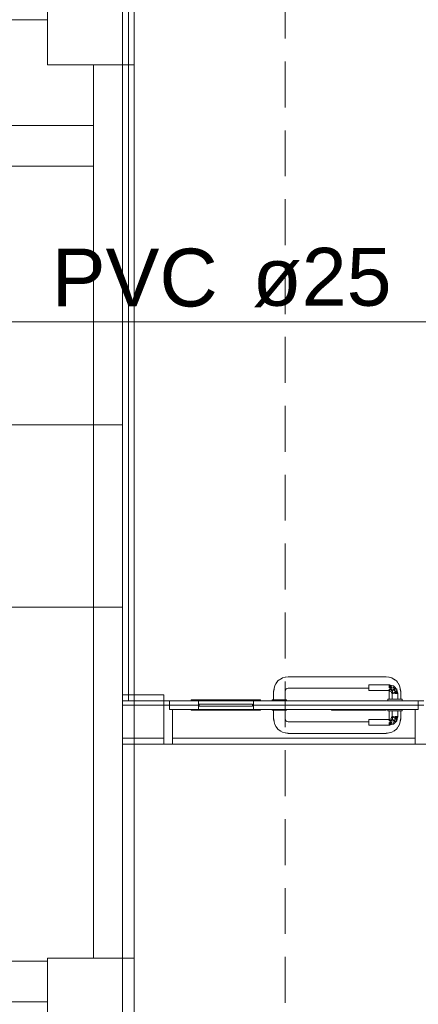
# Model space of a CAD drawing. Header units: millimetres. Extents: x 2 to 902, y -447 to 199.
# Tile 992 of 1056: x 74.81 to 77.57, y 174.12 to 180.93. Entities that reach past the tile are written whole.
import ezdxf

# ---------------------------------------------------------------- set-up
doc = ezdxf.new("R2010")
doc.units = ezdxf.units.MM
doc.header["$MEASUREMENT"] = 0
doc.linetypes.add('HIDDEN2', pattern=[0.47625, 0.3175, -0.15875])
doc.linetypes.add('NULL', pattern=[0])
for name, color, linetype, lineweight in [('AF-Textos conduto', 7, 'Continuous', 9), ('DI-Detalhes', 1, 'HIDDEN2', 9), ('IFC-Laje-Contorno', 134, 'Continuous', 5), ('IFC-Parede padrão-Contorno', 44, 'Continuous', 5), ('IFC-Pilar-Contorno', 83, 'Continuous', 5), ('IFC-Porta-Contorno', 142, 'Continuous', 5), ('IFC-Viga-Contorno', 66, 'Continuous', 5)]:
    doc.layers.add(name, color=color, linetype=linetype, lineweight=lineweight)
doc.styles.add('Arial', font='arial.ttf')

msp = doc.modelspace()

# ---------------------------------------------------------------- linework, layer by layer
at = {"layer": 'AF-Textos conduto'}
msp.add_lwpolyline([(74.6132, 177.6364), (74.6132, 178.8364), (77.8054, 178.8364)], dxfattribs=at)
at = {"layer": 'DI-Detalhes'}
msp.add_lwpolyline([(69.2959, 182.0661), (76.6495, 182.0661), (76.6495, 173.0971), (69.2959, 173.0971), (69.2959, 182.0661)], dxfattribs=at)
at = {"layer": 'IFC-Laje-Contorno', "color": 7, "lineweight": 5}
for p, q in [((73.5638, 180.9252), (75.0033, 180.9252)), ((75.5238, 176.1873), (75.5238, 180.6145)), ((75.5238, 176.1873), (75.8088, 176.1873)), ((75.8088, 176.1873), (76.0488, 176.1873)), ((76.4288, 176.1873), (77.6088, 176.1873)), ((75.5238, 175.9574), (75.8088, 175.9574)), ((75.5238, 174.4373), (75.5238, 175.9574)), ((75.8688, 175.9574), (77.5488, 175.9574)), ((75.5238, 174.4373), (75.5238, 175.9174)), ((75.5238, 175.9174), (78.2038, 175.9174))]:
    msp.add_line(p, q, dxfattribs=at)
at = {"layer": 'IFC-Parede padrão-Contorno', "color": 7, "lineweight": 5}
for p, q in [((75.5238, 177.8391), (75.5238, 181.3174)), ((75.5638, 180.822), (75.5638, 181.3174)), ((75.5233, 178.6795), (75.5233, 181.2044)), ((75.5638, 176.2174), (75.5638, 180.822)), ((75.5233, 178.1244), (75.5233, 178.6795)), ((74.5233, 178.1244), (75.1662, 178.1244)), ((74.8804, 178.1244), (75.5233, 178.1244)), ((75.5233, 176.8644), (75.5233, 178.1244)), ((75.5233, 177.3143), (75.5233, 178.1244)), ((75.5238, 176.2174), (75.5238, 177.8391)), ((75.5233, 176.8644), (75.5233, 177.3143)), ((74.5233, 176.8644), (75.1662, 176.8644)), ((74.8804, 176.8644), (75.5233, 176.8644)), ((75.5233, 163.8926), (75.5233, 176.8644)), ((75.5233, 176.2574), (75.6141, 176.2574)), ((75.5233, 176.2174), (75.7811, 176.2174)), ((75.6141, 176.2574), (75.8088, 176.2574)), ((75.6307, 176.2174), (75.8088, 176.2174)), ((75.8088, 176.2535), (75.8088, 176.2574)), ((75.8088, 176.2174), (75.8088, 176.2535)), ((75.8088, 176.2174), (76.0488, 176.2174)), ((75.8088, 175.9174), (75.8088, 176.2174)), ((75.8088, 175.9465), (75.8088, 176.2174)), ((76.4288, 176.2174), (77.6088, 176.2174)), ((75.8088, 175.9174), (75.8088, 175.9465)), ((75.5233, 175.9174), (75.6307, 175.9174)), ((75.6307, 175.9174), (75.8088, 175.9174))]:
    msp.add_line(p, q, dxfattribs=at)
at = {"layer": 'IFC-Pilar-Contorno', "color": 7, "lineweight": 5}
for p, q in [((75.0033, 180.7523), (75.0033, 181.0145)), ((75.0033, 180.9244), (75.0033, 181.0145)), ((75.6033, 180.7548), (75.6033, 181.0145)), ((75.6033, 180.8767), (75.6033, 180.965)), ((75.0033, 180.8743), (75.0033, 180.9244)), ((75.0033, 180.6145), (75.0033, 180.8743)), ((75.6033, 180.6145), (75.6033, 180.8767)), ((75.0033, 180.664), (75.0033, 180.7523)), ((75.6033, 180.6646), (75.6033, 180.7548)), ((75.0033, 180.6145), (75.0033, 180.664)), ((75.6033, 180.6145), (75.6033, 180.6646)), ((75.0033, 180.6145), (75.3966, 180.6145)), ((75.0033, 180.6145), (75.1386, 180.6145)), ((75.1386, 180.6145), (75.2136, 180.6145)), ((75.2136, 180.6145), (75.6033, 180.6145)), ((75.3966, 180.6145), (75.4708, 180.6145)), ((75.4708, 180.6145), (75.6033, 180.6145)), ((75.0037, 174.1751), (75.0037, 174.4373)), ((75.0037, 174.4373), (75.0779, 174.4373)), ((75.0037, 174.3472), (75.0037, 174.4373)), ((75.0037, 174.4373), (75.3997, 174.4373)), ((75.0779, 174.4373), (75.2104, 174.4373)), ((75.2104, 174.4373), (75.6037, 174.4373)), ((75.3997, 174.4373), (75.5349, 174.4373)), ((75.5349, 174.4373), (75.6037, 174.4373)), ((75.6037, 174.3878), (75.6037, 174.4373)), ((75.6037, 174.1733), (75.6037, 174.4373)), ((75.6037, 174.2995), (75.6037, 174.3878)), ((75.0037, 174.3013), (75.0037, 174.3472)), ((75.0037, 174.0373), (75.0037, 174.3013)), ((75.6037, 174.0373), (75.6037, 174.2995)), ((75.0037, 174.0868), (75.0037, 174.1751)), ((75.6037, 174.0832), (75.6037, 174.1733))]:
    msp.add_line(p, q, dxfattribs=at)
at = {"layer": 'IFC-Porta-Contorno', "color": 7, "lineweight": 5}
for p, q in [((76.5764, 176.3217), (76.5872, 176.3379)), ((76.5764, 176.3217), (76.5872, 176.3379)), ((76.5852, 176.3349), (76.5881, 176.3409)), ((76.5852, 176.3349), (76.5881, 176.3409)), ((76.5872, 176.3379), (76.5919, 176.3457)), ((76.5872, 176.3379), (76.5919, 176.3457)), ((76.5881, 176.3409), (76.5981, 176.3541)), ((76.5881, 176.3409), (76.5981, 176.3541)), ((76.5919, 176.3457), (76.5981, 176.3541)), ((76.5919, 176.3457), (76.5981, 176.3541)), ((76.5981, 176.3541), (76.6076, 176.3612)), ((76.5981, 176.3541), (76.6076, 176.3612)), ((76.6076, 176.3612), (76.6202, 176.3689)), ((76.6076, 176.3612), (76.6202, 176.3689)), ((76.6143, 176.3649), (76.6305, 176.3758)), ((76.6143, 176.3649), (76.6305, 176.3758)), ((76.6305, 176.3758), (76.6502, 176.3798)), ((76.6305, 176.3758), (76.6502, 176.3798)), ((76.6493, 176.3795), (76.6688, 176.3834)), ((76.6493, 176.3795), (76.6688, 176.3834)), ((76.6493, 176.3795), (76.6516, 176.3799)), ((76.6493, 176.3795), (76.6516, 176.3799)), ((76.6502, 176.3798), (76.6511, 176.3799)), ((76.6502, 176.3798), (76.6511, 176.3799)), ((76.6516, 176.3799), (76.6688, 176.382)), ((76.6516, 176.3799), (76.6688, 176.382)), ((76.6688, 176.3834), (76.9811, 176.3834)), ((76.9811, 176.3834), (77.0365, 176.3834)), ((77.0365, 176.3834), (77.3488, 176.3834)), ((77.3488, 176.3834), (77.3683, 176.3795)), ((77.3488, 176.3834), (77.3683, 176.3795)), ((77.3488, 176.382), (77.3659, 176.3799)), ((77.3488, 176.382), (77.3659, 176.3799)), ((77.3659, 176.3799), (77.3683, 176.3795)), ((77.3659, 176.3799), (77.3683, 176.3795)), ((77.3683, 176.3795), (77.3871, 176.3758)), ((77.3683, 176.3795), (77.3871, 176.3758)), ((77.3871, 176.3758), (77.4033, 176.3649)), ((77.3871, 176.3758), (77.4033, 176.3649)), ((77.4003, 176.3669), (77.4063, 176.3641)), ((77.4003, 176.3669), (77.4063, 176.3641)), ((77.4033, 176.3649), (77.4111, 176.3603)), ((77.4033, 176.3649), (77.4111, 176.3603)), ((77.4063, 176.3641), (77.4195, 176.3541)), ((77.4063, 176.3641), (77.4195, 176.3541)), ((77.4111, 176.3603), (77.4195, 176.3541)), ((77.4111, 176.3603), (77.4195, 176.3541)), ((77.4195, 176.3541), (77.4266, 176.3446)), ((77.4195, 176.3541), (77.4266, 176.3446)), ((77.4266, 176.3446), (77.4343, 176.332)), ((77.4266, 176.3446), (77.4343, 176.332)), ((77.4303, 176.3379), (77.4412, 176.3217)), ((77.4303, 176.3379), (77.4412, 176.3217)), ((76.5688, 176.2834), (76.5727, 176.3029)), ((76.5688, 176.2834), (76.5727, 176.3029)), ((76.5688, 176.2234), (76.5688, 176.2834)), ((76.5688, 176.2234), (76.5688, 176.2834)), ((76.5702, 176.2834), (76.5722, 176.3006)), ((76.5702, 176.2834), (76.5722, 176.3006)), ((76.5722, 176.3006), (76.5727, 176.3029)), ((76.5722, 176.3006), (76.5727, 176.3029)), ((76.5727, 176.3029), (76.5764, 176.3217)), ((76.5727, 176.3029), (76.5764, 176.3217)), ((76.6488, 176.2834), (76.6546, 176.2975)), ((76.6488, 176.2834), (76.6546, 176.2975)), ((76.6488, 176.2234), (76.6488, 176.2834)), ((76.6488, 176.2234), (76.6488, 176.2834)), ((76.6507, 176.2939), (76.6594, 176.3019)), ((76.6507, 176.2939), (76.6594, 176.3019)), ((76.6547, 176.2976), (76.6688, 176.3034)), ((76.6547, 176.2976), (76.6688, 176.3034)), ((76.6688, 176.3034), (76.9811, 176.3034)), ((76.9811, 176.3034), (77.0365, 176.3034)), ((77.0365, 176.3034), (77.2288, 176.3034)), ((77.2288, 176.3274), (77.3688, 176.3274)), ((77.2288, 176.3267), (77.2288, 176.3274)), ((77.2288, 176.3274), (77.3688, 176.3274)), ((77.2288, 176.3267), (77.2288, 176.3274)), ((77.2288, 176.3247), (77.2288, 176.3267)), ((77.2288, 176.3247), (77.2288, 176.3267)), ((77.2288, 176.3215), (77.2288, 176.3247)), ((77.2288, 176.3215), (77.2288, 176.3247)), ((77.2288, 176.3174), (77.2288, 176.3215)), ((77.2288, 176.3174), (77.2288, 176.3215)), ((77.2288, 176.3126), (77.2288, 176.3174)), ((77.2288, 176.3126), (77.2288, 176.3174)), ((77.2288, 176.3074), (77.2288, 176.3126)), ((77.2288, 176.3074), (77.2288, 176.3126)), ((77.2288, 176.3022), (77.2288, 176.3074)), ((77.2288, 176.3022), (77.2288, 176.3074)), ((77.2288, 176.2974), (77.2288, 176.3022)), ((77.2288, 176.2974), (77.2288, 176.3022)), ((77.2288, 176.2932), (77.2288, 176.2974)), ((77.2288, 176.2932), (77.2288, 176.2974)), ((77.2288, 176.2901), (77.2288, 176.2932)), ((77.2288, 176.2901), (77.2288, 176.2932)), ((77.2288, 176.2881), (77.2288, 176.2901)), ((77.2288, 176.2881), (77.2288, 176.2901)), ((77.2288, 176.2874), (77.2288, 176.2881)), ((77.2288, 176.2874), (77.2288, 176.2881)), ((77.2288, 176.2874), (77.3688, 176.2874)), ((77.2288, 176.2874), (77.3688, 176.2874)), ((77.3671, 176.2874), (77.3688, 176.2834)), ((77.3671, 176.2874), (77.3688, 176.2834)), ((77.3688, 176.3274), (77.373, 176.3263)), ((77.3688, 176.3274), (77.373, 176.3263)), ((77.3688, 176.3174), (77.3773, 176.3251)), ((77.3688, 176.3174), (77.3773, 176.3251)), ((77.3688, 176.3215), (77.3688, 176.3247)), ((77.3688, 176.3215), (77.3688, 176.3247)), ((77.3688, 176.3174), (77.3858, 176.3228)), ((77.3688, 176.3074), (77.3858, 176.3228)), ((77.3688, 176.3174), (77.3858, 176.3228)), ((77.3688, 176.3074), (77.3858, 176.3228)), ((77.3688, 176.3174), (77.3688, 176.3215)), ((77.3688, 176.3174), (77.3688, 176.3215)), ((77.3688, 176.3126), (77.3688, 176.3174)), ((77.3688, 176.3126), (77.3688, 176.3174)), ((77.3688, 176.2901), (77.3854, 176.314)), ((77.3688, 176.3074), (77.3854, 176.314)), ((77.3688, 176.2901), (77.3854, 176.314)), ((77.3688, 176.3074), (77.3854, 176.314)), ((77.3688, 176.3074), (77.3688, 176.3126)), ((77.3688, 176.3074), (77.3688, 176.3126)), ((77.3688, 176.2932), (77.3688, 176.2974)), ((77.3688, 176.2932), (77.3688, 176.2974)), ((77.3688, 176.2901), (77.3874, 176.2964)), ((77.3688, 176.2874), (77.3874, 176.2964)), ((77.3688, 176.2901), (77.3874, 176.2964)), ((77.3688, 176.2874), (77.3874, 176.2964)), ((77.3688, 176.2901), (77.3688, 176.2932)), ((77.3688, 176.2901), (77.3688, 176.2932)), ((77.3688, 176.2874), (77.3759, 176.2845)), ((77.3688, 176.2874), (77.3829, 176.2815)), ((77.3688, 176.2274), (77.3688, 176.2834)), ((77.3688, 176.2274), (77.3688, 176.2834)), ((77.373, 176.3263), (77.3773, 176.3251)), ((77.373, 176.3263), (77.3773, 176.3251)), ((77.3759, 176.2845), (77.3829, 176.2815)), ((77.3773, 176.3251), (77.3858, 176.3228)), ((77.3773, 176.3251), (77.3858, 176.3228)), ((77.3829, 176.2815), (77.3874, 176.2964)), ((77.3829, 176.2815), (77.3874, 176.2964)), ((77.3829, 176.2815), (77.3859, 176.2745)), ((77.3829, 176.2815), (77.3859, 176.2745)), ((77.3854, 176.314), (77.3996, 176.3093)), ((77.3854, 176.314), (77.3874, 176.2964)), ((77.3854, 176.314), (77.3874, 176.2964)), ((77.3854, 176.314), (77.3996, 176.3093)), ((77.3858, 176.3228), (77.3988, 176.3193)), ((77.3858, 176.3228), (77.3988, 176.3193)), ((77.3859, 176.2745), (77.3888, 176.2674)), ((77.3859, 176.2745), (77.3888, 176.2674)), ((77.3874, 176.2964), (77.3908, 176.2855)), ((77.3874, 176.2964), (77.3908, 176.2855)), ((77.3888, 176.2674), (77.3926, 176.277)), ((77.3888, 176.2674), (77.3926, 176.277)), ((77.3888, 176.2274), (77.3888, 176.2674)), ((77.3888, 176.2274), (77.3888, 176.2674)), ((77.3908, 176.2855), (77.404, 176.3014)), ((77.3908, 176.2855), (77.404, 176.3014)), ((77.3908, 176.2855), (77.3926, 176.277)), ((77.3908, 176.2855), (77.3926, 176.277)), ((77.3926, 176.277), (77.3946, 176.2674)), ((77.3926, 176.277), (77.3946, 176.2674)), ((77.3946, 176.2674), (77.4154, 176.284)), ((77.3946, 176.2674), (77.4154, 176.284)), ((77.3946, 176.2674), (77.3988, 176.2674)), ((77.3946, 176.2674), (77.3988, 176.2674)), ((77.3988, 176.3193), (77.4043, 176.3139)), ((77.3988, 176.3193), (77.4098, 176.3084)), ((77.3988, 176.3193), (77.4043, 176.3139)), ((77.3996, 176.3093), (77.404, 176.3014)), ((77.3996, 176.3093), (77.404, 176.3014)), ((77.4039, 176.2885), (77.4153, 176.3029)), ((77.4039, 176.2885), (77.4153, 176.3029)), ((77.4039, 176.2885), (77.404, 176.3014)), ((77.4039, 176.2885), (77.404, 176.3014)), ((77.4039, 176.2885), (77.4154, 176.284)), ((77.4039, 176.2885), (77.4154, 176.284)), ((77.404, 176.3014), (77.4153, 176.3029)), ((77.404, 176.3014), (77.4153, 176.3029)), ((77.4043, 176.3139), (77.4098, 176.3084)), ((77.4043, 176.3139), (77.4098, 176.3084)), ((77.4088, 176.2674), (77.4242, 176.2844)), ((77.4088, 176.2674), (77.4242, 176.2844)), ((77.4088, 176.2674), (77.4154, 176.284)), ((77.4088, 176.2674), (77.4154, 176.284)), ((77.4088, 176.2674), (77.414, 176.2674)), ((77.4088, 176.2674), (77.414, 176.2674)), ((77.4098, 176.3084), (77.4153, 176.3029)), ((77.4098, 176.3084), (77.4153, 176.3029)), ((77.414, 176.2674), (77.4188, 176.2674)), ((77.414, 176.2674), (77.4188, 176.2674)), ((77.4153, 176.3029), (77.4208, 176.2974)), ((77.4153, 176.3029), (77.4208, 176.2974)), ((77.4154, 176.284), (77.4208, 176.2974)), ((77.4154, 176.284), (77.4208, 176.2974)), ((77.4188, 176.2674), (77.4242, 176.2844)), ((77.4188, 176.2674), (77.4242, 176.2844)), ((77.4188, 176.2674), (77.4265, 176.2759)), ((77.4188, 176.2674), (77.4265, 176.2759)), ((77.4188, 176.2674), (77.4229, 176.2674)), ((77.4188, 176.2674), (77.4229, 176.2674)), ((77.4208, 176.2974), (77.4242, 176.2844)), ((77.4208, 176.2974), (77.4242, 176.2844)), ((77.4229, 176.2674), (77.4261, 176.2674)), ((77.4229, 176.2674), (77.4261, 176.2674)), ((77.4242, 176.2844), (77.4265, 176.2759)), ((77.4242, 176.2844), (77.4265, 176.2759)), ((77.4265, 176.2759), (77.4277, 176.2716)), ((77.4265, 176.2759), (77.4277, 176.2716)), ((77.4277, 176.2716), (77.4288, 176.2674)), ((77.4277, 176.2716), (77.4288, 176.2674)), ((77.4288, 176.2274), (77.4288, 176.2674)), ((77.4288, 176.2274), (77.4288, 176.2674)), ((77.4412, 176.3217), (77.4452, 176.302)), ((77.4412, 176.3217), (77.4452, 176.302)), ((77.4449, 176.3029), (77.4488, 176.2834)), ((77.4449, 176.3029), (77.4453, 176.3006)), ((77.4449, 176.3029), (77.4488, 176.2834)), ((77.4449, 176.3029), (77.4453, 176.3006)), ((77.4452, 176.302), (77.4453, 176.301)), ((77.4452, 176.302), (77.4453, 176.301)), ((77.4453, 176.3006), (77.4474, 176.2834)), ((77.4453, 176.3006), (77.4474, 176.2834)), ((77.4488, 176.2274), (77.4488, 176.2834)), ((77.4488, 176.2274), (77.4488, 176.2834)), ((75.8088, 176.2174), (75.8453, 176.2174)), ((75.8088, 176.1882), (75.8088, 176.2174)), ((75.8453, 176.2174), (75.8488, 176.2174)), ((75.8488, 176.1627), (75.8488, 176.2174)), ((75.8488, 176.2174), (75.8753, 176.2174)), ((75.8753, 176.2174), (75.9239, 176.2174)), ((75.9239, 176.2174), (76.0666, 176.2174)), ((75.9988, 176.2174), (75.9988, 176.2234)), ((75.9988, 176.2234), (76.4788, 176.2234)), ((75.9988, 176.2234), (76.4788, 176.2234)), ((75.9988, 176.2174), (75.9988, 176.2234)), ((75.9988, 176.2174), (76.1716, 176.2174)), ((75.9988, 176.2174), (76.4788, 176.2174)), ((76.0488, 176.1574), (76.0488, 176.2174)), ((76.0548, 176.1805), (76.0548, 176.1943)), ((76.0548, 176.1943), (76.4228, 176.1943)), ((76.0666, 176.2174), (76.4228, 176.2174)), ((76.4228, 176.2174), (77.1407, 176.2174)), ((76.4228, 176.1805), (76.4228, 176.1943)), ((76.4288, 176.1574), (76.4288, 176.2174)), ((76.4788, 176.2174), (76.4788, 176.2234)), ((76.4788, 176.2174), (76.4788, 176.2234)), ((76.5588, 176.2174), (76.5588, 176.2234)), ((76.5588, 176.2234), (76.5605, 176.2234)), ((76.5588, 176.2174), (76.5588, 176.2234)), ((76.5588, 176.2234), (76.5605, 176.2234)), ((76.5588, 176.2174), (76.5605, 176.2174)), ((76.5605, 176.2234), (76.5655, 176.2234)), ((76.5605, 176.2234), (76.5655, 176.2234)), ((76.5605, 176.2174), (76.5655, 176.2174)), ((76.5655, 176.2234), (76.5734, 176.2234)), ((76.5655, 176.2234), (76.5734, 176.2234)), ((76.5655, 176.2174), (76.5734, 176.2174)), ((76.5702, 176.2234), (76.5742, 176.2234)), ((76.5702, 176.2234), (76.5742, 176.2234)), ((76.5734, 176.2234), (76.5838, 176.2234)), ((76.5734, 176.2234), (76.5838, 176.2234)), ((76.5734, 176.2174), (76.5838, 176.2174)), ((76.5805, 176.2234), (76.5888, 176.2234)), ((76.5805, 176.2234), (76.5888, 176.2234)), ((76.5838, 176.2234), (76.5958, 176.2234)), ((76.5838, 176.2234), (76.5958, 176.2234)), ((76.5838, 176.2174), (76.5958, 176.2174)), ((76.5888, 176.2234), (76.5984, 176.2234)), ((76.5888, 176.2234), (76.5984, 176.2234)), ((76.5958, 176.2234), (76.6088, 176.2234)), ((76.5958, 176.2234), (76.6088, 176.2234)), ((76.5958, 176.2174), (76.6088, 176.2174)), ((76.6088, 176.2234), (76.6217, 176.2234)), ((76.6088, 176.2234), (76.6217, 176.2234)), ((76.6088, 176.2174), (76.6217, 176.2174)), ((76.6191, 176.2234), (76.6288, 176.2234)), ((76.6191, 176.2234), (76.6288, 176.2234)), ((76.6217, 176.2234), (76.6338, 176.2234)), ((76.6217, 176.2234), (76.6338, 176.2234)), ((76.6217, 176.2174), (76.6338, 176.2174)), ((76.6288, 176.2234), (76.6371, 176.2234)), ((76.6288, 176.2234), (76.6371, 176.2234)), ((76.6338, 176.2234), (76.6441, 176.2234)), ((76.6338, 176.2234), (76.6441, 176.2234)), ((76.6338, 176.2174), (76.6441, 176.2174)), ((76.6434, 176.2234), (76.6474, 176.2234)), ((76.6434, 176.2234), (76.6474, 176.2234)), ((76.6441, 176.2234), (76.6521, 176.2234)), ((76.6441, 176.2234), (76.6521, 176.2234)), ((76.6441, 176.2174), (76.6521, 176.2174)), ((76.6521, 176.2234), (76.6571, 176.2234)), ((76.6521, 176.2234), (76.6571, 176.2234)), ((76.6521, 176.2174), (76.6571, 176.2174)), ((76.6571, 176.2234), (76.6588, 176.2234)), ((76.6571, 176.2234), (76.6588, 176.2234)), ((76.6571, 176.2174), (76.6588, 176.2174)), ((76.6588, 176.2174), (76.6588, 176.2234)), ((76.6588, 176.2174), (76.6588, 176.2234)), ((77.1407, 176.2174), (77.4179, 176.2174)), ((77.3588, 176.2174), (77.3588, 176.2274)), ((77.3588, 176.2274), (77.3605, 176.2274)), ((77.3588, 176.2174), (77.3588, 176.2274)), ((77.3588, 176.2274), (77.3605, 176.2274)), ((77.3588, 176.2174), (77.3605, 176.2174)), ((77.3605, 176.2274), (77.3655, 176.2274)), ((77.3605, 176.2274), (77.3655, 176.2274)), ((77.3605, 176.2174), (77.3655, 176.2174)), ((77.3655, 176.2274), (77.3734, 176.2274)), ((77.3655, 176.2274), (77.3734, 176.2274)), ((77.3655, 176.2174), (77.3734, 176.2174)), ((77.3734, 176.2274), (77.3838, 176.2274)), ((77.3734, 176.2274), (77.3838, 176.2274)), ((77.3734, 176.2174), (77.3838, 176.2174)), ((77.3838, 176.2274), (77.3958, 176.2274)), ((77.3838, 176.2274), (77.3958, 176.2274)), ((77.3838, 176.2174), (77.3958, 176.2174)), ((77.3946, 176.2274), (77.3988, 176.2274)), ((77.3946, 176.2274), (77.3988, 176.2274)), ((77.3958, 176.2274), (77.4088, 176.2274)), ((77.3958, 176.2274), (77.4088, 176.2274)), ((77.3958, 176.2174), (77.4088, 176.2174)), ((77.4088, 176.2274), (77.4217, 176.2274)), ((77.4088, 176.2274), (77.4217, 176.2274)), ((77.4088, 176.2174), (77.4217, 176.2174)), ((77.4088, 176.2174), (77.4217, 176.2174)), ((77.4179, 176.2174), (77.5688, 176.2174)), ((77.4188, 176.2274), (77.4229, 176.2274)), ((77.4188, 176.2274), (77.4229, 176.2274)), ((77.4217, 176.2274), (77.4338, 176.2274)), ((77.4217, 176.2274), (77.4338, 176.2274)), ((77.4217, 176.2174), (77.4338, 176.2174)), ((77.4338, 176.2274), (77.4441, 176.2274)), ((77.4338, 176.2274), (77.4441, 176.2274)), ((77.4338, 176.2174), (77.4441, 176.2174)), ((77.4441, 176.2274), (77.4521, 176.2274)), ((77.4441, 176.2274), (77.4521, 176.2274)), ((77.4441, 176.2174), (77.4521, 176.2174)), ((77.4521, 176.2274), (77.4571, 176.2274)), ((77.4521, 176.2274), (77.4571, 176.2274)), ((77.4521, 176.2174), (77.4571, 176.2174)), ((77.4571, 176.2274), (77.4588, 176.2274)), ((77.4571, 176.2274), (77.4588, 176.2274)), ((77.4571, 176.2174), (77.4588, 176.2174)), ((77.4588, 176.2174), (77.4588, 176.2274)), ((77.4588, 176.2174), (77.4588, 176.2274)), ((77.5688, 176.2174), (77.5723, 176.2174)), ((77.5688, 176.2121), (77.5688, 176.2174)), ((77.5688, 176.1574), (77.5688, 176.2121)), ((75.8088, 175.9174), (75.8088, 176.1882)), ((75.8488, 176.1574), (75.8488, 176.1627)), ((75.8488, 176.1574), (75.8753, 176.1574)), ((75.8688, 175.9376), (75.8688, 176.1574)), ((75.8753, 176.1574), (75.9239, 176.1574)), ((75.9239, 176.1574), (76.0666, 176.1574)), ((75.9988, 176.1514), (75.9988, 176.1574)), ((75.9988, 176.1574), (76.4788, 176.1574)), ((75.9988, 176.1514), (75.9988, 176.1574)), ((75.9988, 176.1514), (76.4788, 176.1514)), ((75.9988, 176.1514), (76.4788, 176.1514)), ((76.0548, 176.1805), (76.4228, 176.1805)), ((76.0666, 176.1574), (77.1407, 176.1574)), ((76.4788, 176.1514), (76.4788, 176.1574)), ((76.4788, 176.1514), (76.4788, 176.1574)), ((76.5588, 176.1514), (76.5588, 176.1574)), ((76.5588, 176.1574), (76.5605, 176.1574)), ((76.5588, 176.1514), (76.5588, 176.1574)), ((76.5588, 176.1514), (76.5605, 176.1514)), ((76.5588, 176.1514), (76.5605, 176.1514)), ((76.5605, 176.1574), (76.5655, 176.1574)), ((76.5605, 176.1514), (76.5655, 176.1514)), ((76.5605, 176.1514), (76.5655, 176.1514)), ((76.5655, 176.1574), (76.5734, 176.1574)), ((76.5655, 176.1514), (76.5734, 176.1514)), ((76.5655, 176.1514), (76.5734, 176.1514)), ((76.5688, 176.0914), (76.5688, 176.1514)), ((76.5688, 176.0914), (76.5688, 176.1514)), ((76.5734, 176.1574), (76.5838, 176.1574)), ((76.5734, 176.1514), (76.5838, 176.1514)), ((76.5734, 176.1514), (76.5838, 176.1514)), ((76.5838, 176.1574), (76.5958, 176.1574)), ((76.5838, 176.1514), (76.5958, 176.1514)), ((76.5838, 176.1514), (76.5958, 176.1514)), ((76.5958, 176.1574), (76.6088, 176.1574)), ((76.5958, 176.1514), (76.6088, 176.1514)), ((76.5958, 176.1514), (76.6088, 176.1514)), ((76.6088, 176.1574), (76.6217, 176.1574)), ((76.6088, 176.1514), (76.6217, 176.1514)), ((76.6088, 176.1514), (76.6217, 176.1514)), ((76.6217, 176.1574), (76.6338, 176.1574)), ((76.6217, 176.1514), (76.6338, 176.1514)), ((76.6217, 176.1514), (76.6338, 176.1514)), ((76.6338, 176.1574), (76.6441, 176.1574)), ((76.6338, 176.1514), (76.6441, 176.1514)), ((76.6338, 176.1514), (76.6441, 176.1514)), ((76.6441, 176.1574), (76.6521, 176.1574)), ((76.6441, 176.1514), (76.6521, 176.1514)), ((76.6441, 176.1514), (76.6521, 176.1514)), ((76.6488, 176.0914), (76.6488, 176.1514)), ((76.6488, 176.0914), (76.6488, 176.1514)), ((76.6521, 176.1574), (76.6571, 176.1574)), ((76.6521, 176.1514), (76.6571, 176.1514)), ((76.6521, 176.1514), (76.6571, 176.1514)), ((76.6571, 176.1574), (76.6588, 176.1574)), ((76.6571, 176.1514), (76.6588, 176.1514)), ((76.6571, 176.1514), (76.6588, 176.1514)), ((76.6588, 176.1514), (76.6588, 176.1574)), ((76.6588, 176.1514), (76.6588, 176.1574)), ((76.9688, 176.1533), (76.9688, 176.1574)), ((76.9688, 176.1555), (76.9688, 176.1574)), ((76.9688, 176.1574), (77.2286, 176.1574)), ((76.9688, 176.1514), (76.9688, 176.1555)), ((76.9688, 176.1514), (76.9688, 176.1533)), ((76.9688, 176.1514), (77.089, 176.1514)), ((76.9688, 176.1514), (77.2286, 176.1514)), ((77.089, 176.1574), (77.3488, 176.1574)), ((77.089, 176.1514), (77.3488, 176.1514)), ((77.1407, 176.1574), (77.4179, 176.1574)), ((77.2286, 176.1574), (77.3488, 176.1574)), ((77.2286, 176.1514), (77.3488, 176.1514)), ((77.3488, 176.1555), (77.3488, 176.1574)), ((77.3488, 176.1533), (77.3488, 176.1574)), ((77.3488, 176.1514), (77.3488, 176.1555)), ((77.3488, 176.1514), (77.3488, 176.1533)), ((77.3588, 176.1474), (77.3588, 176.1574)), ((77.3588, 176.1574), (77.3605, 176.1574)), ((77.3588, 176.1474), (77.3588, 176.1574)), ((77.3588, 176.1474), (77.3605, 176.1474)), ((77.3588, 176.1474), (77.3605, 176.1474)), ((77.3605, 176.1574), (77.3655, 176.1574)), ((77.3605, 176.1474), (77.3655, 176.1474)), ((77.3605, 176.1474), (77.3655, 176.1474)), ((77.3655, 176.1574), (77.3734, 176.1574)), ((77.3655, 176.1474), (77.3734, 176.1474)), ((77.3655, 176.1474), (77.3734, 176.1474)), ((77.3688, 176.0914), (77.3688, 176.1474)), ((77.3688, 176.0914), (77.3688, 176.1474)), ((77.3734, 176.1574), (77.3838, 176.1574)), ((77.3734, 176.1474), (77.3838, 176.1474)), ((77.3734, 176.1474), (77.3838, 176.1474)), ((77.3838, 176.1574), (77.3958, 176.1574)), ((77.3838, 176.1474), (77.3958, 176.1474)), ((77.3838, 176.1474), (77.3958, 176.1474)), ((77.3888, 176.1074), (77.3888, 176.1474)), ((77.3888, 176.1074), (77.3888, 176.1474)), ((77.3958, 176.1574), (77.4088, 176.1574)), ((77.3958, 176.1474), (77.4088, 176.1474)), ((77.3958, 176.1474), (77.4088, 176.1474)), ((77.4088, 176.1574), (77.4217, 176.1574)), ((77.4088, 176.1474), (77.4217, 176.1474)), ((77.4088, 176.1474), (77.4217, 176.1474)), ((77.4179, 176.1574), (77.5688, 176.1574)), ((77.4217, 176.1574), (77.4338, 176.1574)), ((77.4217, 176.1474), (77.4338, 176.1474)), ((77.4217, 176.1474), (77.4338, 176.1474)), ((77.4288, 176.1074), (77.4288, 176.1474)), ((77.4288, 176.1074), (77.4288, 176.1474)), ((77.4338, 176.1574), (77.4441, 176.1574)), ((77.4338, 176.1474), (77.4441, 176.1474)), ((77.4338, 176.1474), (77.4441, 176.1474)), ((77.4441, 176.1574), (77.4521, 176.1574)), ((77.4441, 176.1474), (77.4521, 176.1474)), ((77.4441, 176.1474), (77.4521, 176.1474)), ((77.4488, 176.0914), (77.4488, 176.1474)), ((77.4488, 176.0914), (77.4488, 176.1474)), ((77.4521, 176.1574), (77.4571, 176.1574)), ((77.4521, 176.1474), (77.4571, 176.1474)), ((77.4521, 176.1474), (77.4571, 176.1474)), ((77.4571, 176.1574), (77.4588, 176.1574)), ((77.4571, 176.1474), (77.4588, 176.1474)), ((77.4571, 176.1474), (77.4588, 176.1474)), ((77.4588, 176.1474), (77.4588, 176.1574)), ((77.4588, 176.1474), (77.4588, 176.1574)), ((77.5488, 176.1372), (77.5488, 176.1574)), ((77.5488, 175.9174), (77.5488, 176.1372)), ((76.5688, 176.0914), (76.5727, 176.0719)), ((76.5688, 176.0914), (76.5727, 176.0719)), ((76.5702, 176.0914), (76.5722, 176.0742)), ((76.5702, 176.0914), (76.5722, 176.0742)), ((76.5722, 176.0742), (76.5727, 176.0719)), ((76.5722, 176.0742), (76.5727, 176.0719)), ((76.5727, 176.0719), (76.5764, 176.0531)), ((76.5727, 176.0719), (76.5764, 176.0531)), ((76.6488, 176.0914), (76.6546, 176.0773)), ((76.6488, 176.0914), (76.6546, 176.0773)), ((76.6507, 176.0809), (76.6594, 176.0729)), ((76.6507, 176.0809), (76.6594, 176.0729)), ((76.6547, 176.0772), (76.6688, 176.0714)), ((76.6547, 176.0772), (76.6688, 176.0714)), ((76.6688, 176.0714), (76.9811, 176.0714)), ((76.9811, 176.0714), (77.0365, 176.0714)), ((77.0365, 176.0714), (77.2288, 176.0714)), ((77.2288, 176.0874), (77.3688, 176.0874)), ((77.2288, 176.0867), (77.2288, 176.0874)), ((77.2288, 176.0874), (77.3688, 176.0874)), ((77.2288, 176.0867), (77.2288, 176.0874)), ((77.2288, 176.0847), (77.2288, 176.0867)), ((77.2288, 176.0847), (77.2288, 176.0867)), ((77.2288, 176.0815), (77.2288, 176.0847)), ((77.2288, 176.0815), (77.2288, 176.0847)), ((77.2288, 176.0774), (77.2288, 176.0815)), ((77.2288, 176.0774), (77.2288, 176.0815)), ((77.2288, 176.0726), (77.2288, 176.0774)), ((77.2288, 176.0726), (77.2288, 176.0774)), ((77.2288, 176.0674), (77.2288, 176.0726)), ((77.2288, 176.0674), (77.2288, 176.0726)), ((77.2288, 176.0622), (77.2288, 176.0674)), ((77.2288, 176.0622), (77.2288, 176.0674)), ((77.2288, 176.0574), (77.2288, 176.0622)), ((77.2288, 176.0574), (77.2288, 176.0622)), ((77.3671, 176.0874), (77.3688, 176.0914)), ((77.3671, 176.0874), (77.3688, 176.0914)), ((77.3688, 176.0874), (77.3829, 176.0932)), ((77.3688, 176.0874), (77.3759, 176.0903)), ((77.3688, 176.0874), (77.3874, 176.0784)), ((77.3688, 176.0874), (77.3874, 176.0784)), ((77.3688, 176.0847), (77.3874, 176.0784)), ((77.3688, 176.0847), (77.3854, 176.0608)), ((77.3688, 176.0815), (77.3688, 176.0847)), ((77.3688, 176.0847), (77.3874, 176.0784)), ((77.3688, 176.0847), (77.3854, 176.0608)), ((77.3688, 176.0815), (77.3688, 176.0847)), ((77.3688, 176.0774), (77.3688, 176.0815)), ((77.3688, 176.0774), (77.3688, 176.0815)), ((77.3688, 176.0674), (77.3854, 176.0608)), ((77.3688, 176.0674), (77.3858, 176.0519)), ((77.3688, 176.0622), (77.3688, 176.0674)), ((77.3688, 176.0674), (77.3854, 176.0608)), ((77.3688, 176.0674), (77.3858, 176.0519)), ((77.3688, 176.0622), (77.3688, 176.0674)), ((77.3688, 176.0574), (77.3688, 176.0622)), ((77.3688, 176.0574), (77.3688, 176.0622)), ((77.3759, 176.0903), (77.3829, 176.0932)), ((77.3829, 176.0932), (77.3859, 176.1003)), ((77.3829, 176.0932), (77.3859, 176.1003)), ((77.3829, 176.0932), (77.3874, 176.0784)), ((77.3829, 176.0932), (77.3874, 176.0784)), ((77.3854, 176.0608), (77.3874, 176.0784)), ((77.3854, 176.0608), (77.3874, 176.0784)), ((77.3854, 176.0608), (77.3996, 176.0655)), ((77.3854, 176.0608), (77.3996, 176.0655)), ((77.3859, 176.1003), (77.3888, 176.1074)), ((77.3859, 176.1003), (77.3888, 176.1074)), ((77.3874, 176.0784), (77.3908, 176.0892)), ((77.3874, 176.0784), (77.3908, 176.0892)), ((77.3888, 176.1074), (77.3926, 176.0978)), ((77.3888, 176.1074), (77.3926, 176.0978)), ((77.3908, 176.0892), (77.3926, 176.0978)), ((77.3908, 176.0892), (77.3926, 176.0978)), ((77.3908, 176.0892), (77.404, 176.0734)), ((77.3908, 176.0892), (77.404, 176.0734)), ((77.3926, 176.0978), (77.3946, 176.1074)), ((77.3926, 176.0978), (77.3946, 176.1074)), ((77.3946, 176.1074), (77.3988, 176.1074)), ((77.3946, 176.1074), (77.4154, 176.0907)), ((77.3946, 176.1074), (77.3988, 176.1074)), ((77.3946, 176.1074), (77.4154, 176.0907)), ((77.3988, 176.0554), (77.4098, 176.0664)), ((77.3988, 176.0554), (77.4043, 176.0609)), ((77.3996, 176.0655), (77.404, 176.0734)), ((77.3996, 176.0655), (77.404, 176.0734)), ((77.4039, 176.0863), (77.4154, 176.0907)), ((77.4039, 176.0863), (77.4154, 176.0907)), ((77.4039, 176.0863), (77.404, 176.0734)), ((77.4039, 176.0863), (77.4153, 176.0719)), ((77.4039, 176.0863), (77.404, 176.0734)), ((77.4039, 176.0863), (77.4153, 176.0719)), ((77.404, 176.0734), (77.4153, 176.0719)), ((77.404, 176.0734), (77.4153, 176.0719)), ((77.4043, 176.0609), (77.4098, 176.0664)), ((77.4088, 176.1074), (77.414, 176.1074)), ((77.4088, 176.1074), (77.4154, 176.0907)), ((77.4088, 176.1074), (77.4242, 176.0904)), ((77.4088, 176.1074), (77.414, 176.1074)), ((77.4088, 176.1074), (77.4154, 176.0907)), ((77.4088, 176.1074), (77.4242, 176.0904)), ((77.4098, 176.0664), (77.4153, 176.0719)), ((77.4098, 176.0664), (77.4153, 176.0719)), ((77.414, 176.1074), (77.4188, 176.1074)), ((77.414, 176.1074), (77.4188, 176.1074)), ((77.4153, 176.0719), (77.4208, 176.0774)), ((77.4153, 176.0719), (77.4208, 176.0774)), ((77.4154, 176.0907), (77.4208, 176.0774)), ((77.4154, 176.0907), (77.4208, 176.0774)), ((77.4188, 176.1074), (77.4229, 176.1074)), ((77.4188, 176.1074), (77.4242, 176.0904)), ((77.4188, 176.1074), (77.4265, 176.0989)), ((77.4188, 176.1074), (77.4229, 176.1074)), ((77.4188, 176.1074), (77.4242, 176.0904)), ((77.4188, 176.1074), (77.4265, 176.0989)), ((77.4208, 176.0774), (77.4242, 176.0904)), ((77.4208, 176.0774), (77.4242, 176.0904)), ((77.4229, 176.1074), (77.4261, 176.1074)), ((77.4229, 176.1074), (77.4261, 176.1074)), ((77.4242, 176.0904), (77.4265, 176.0989)), ((77.4242, 176.0904), (77.4265, 176.0989)), ((77.4265, 176.0989), (77.4277, 176.1031)), ((77.4265, 176.0989), (77.4277, 176.1031)), ((77.4277, 176.1031), (77.4288, 176.1074)), ((77.4277, 176.1031), (77.4288, 176.1074)), ((77.4412, 176.0531), (77.4452, 176.0728)), ((77.4412, 176.0531), (77.4452, 176.0728)), ((77.4449, 176.0719), (77.4488, 176.0914)), ((77.4449, 176.0719), (77.4488, 176.0914)), ((77.4449, 176.0719), (77.4453, 176.0742)), ((77.4449, 176.0719), (77.4453, 176.0742)), ((77.4452, 176.0728), (77.4453, 176.0738)), ((77.4452, 176.0728), (77.4453, 176.0738)), ((77.4453, 176.0742), (77.4474, 176.0914)), ((77.4453, 176.0742), (77.4474, 176.0914)), ((76.5764, 176.0531), (76.5872, 176.0369)), ((76.5764, 176.0531), (76.5872, 176.0369)), ((76.5853, 176.0399), (76.5881, 176.0339)), ((76.5853, 176.0399), (76.5881, 176.0339)), ((76.5872, 176.0369), (76.5919, 176.0291)), ((76.5872, 176.0369), (76.5919, 176.0291)), ((76.5881, 176.0339), (76.5981, 176.0207)), ((76.5881, 176.0339), (76.5981, 176.0207)), ((76.5919, 176.0291), (76.5981, 176.0207)), ((76.5919, 176.0291), (76.5981, 176.0207)), ((76.5981, 176.0207), (76.6076, 176.0136)), ((76.5981, 176.0207), (76.6076, 176.0136)), ((76.6076, 176.0136), (76.6201, 176.006)), ((76.6076, 176.0136), (76.6201, 176.006)), ((76.6143, 176.0098), (76.6305, 175.999)), ((76.6143, 176.0098), (76.6305, 175.999)), ((76.6305, 175.999), (76.6502, 175.995)), ((76.6305, 175.999), (76.6502, 175.995)), ((76.6493, 175.9953), (76.6688, 175.9914)), ((76.6493, 175.9953), (76.6516, 175.9948)), ((76.6493, 175.9953), (76.6688, 175.9914)), ((76.6493, 175.9953), (76.6516, 175.9948)), ((76.6502, 175.995), (76.6512, 175.9949)), ((76.6502, 175.995), (76.6512, 175.9949)), ((76.6513, 175.9949), (76.6688, 175.9927)), ((76.6513, 175.9949), (76.6688, 175.9927)), ((76.6688, 175.9914), (76.9811, 175.9914)), ((76.9811, 175.9914), (77.0365, 175.9914)), ((77.0365, 175.9914), (77.3488, 175.9914)), ((77.2288, 176.0532), (77.2288, 176.0574)), ((77.2288, 176.0532), (77.2288, 176.0574)), ((77.2288, 176.0501), (77.2288, 176.0532)), ((77.2288, 176.0501), (77.2288, 176.0532)), ((77.2288, 176.0481), (77.2288, 176.0501)), ((77.2288, 176.0481), (77.2288, 176.0501)), ((77.2288, 176.0474), (77.2288, 176.0481)), ((77.2288, 176.0474), (77.2288, 176.0481)), ((77.2288, 176.0474), (77.3688, 176.0474)), ((77.2288, 176.0474), (77.3688, 176.0474)), ((77.3488, 175.9914), (77.3683, 175.9953)), ((77.3488, 175.9914), (77.3683, 175.9953)), ((77.3488, 175.9927), (77.3659, 175.9948)), ((77.3488, 175.9927), (77.3659, 175.9948)), ((77.3659, 175.9948), (77.3683, 175.9953)), ((77.3659, 175.9948), (77.3683, 175.9953)), ((77.3683, 175.9953), (77.3871, 175.999)), ((77.3683, 175.9953), (77.3871, 175.999)), ((77.3688, 176.0574), (77.3773, 176.0497)), ((77.3688, 176.0574), (77.3858, 176.0519)), ((77.3688, 176.0532), (77.3688, 176.0574)), ((77.3688, 176.0574), (77.3858, 176.0519)), ((77.3688, 176.0574), (77.3773, 176.0497)), ((77.3688, 176.0532), (77.3688, 176.0574)), ((77.3688, 176.0501), (77.3688, 176.0532)), ((77.3688, 176.0501), (77.3688, 176.0532)), ((77.3688, 176.0474), (77.373, 176.0485)), ((77.3688, 176.0474), (77.373, 176.0485)), ((77.373, 176.0485), (77.3773, 176.0497)), ((77.373, 176.0485), (77.3773, 176.0497)), ((77.3773, 176.0497), (77.3858, 176.0519)), ((77.3773, 176.0497), (77.3858, 176.0519)), ((77.3858, 176.0519), (77.3988, 176.0554)), ((77.3858, 176.0519), (77.3988, 176.0554)), ((77.3871, 175.999), (77.4033, 176.0098)), ((77.3871, 175.999), (77.4033, 176.0098)), ((77.4003, 176.0079), (77.4063, 176.0107)), ((77.4003, 176.0079), (77.4063, 176.0107)), ((77.4033, 176.0098), (77.4111, 176.0145)), ((77.4033, 176.0098), (77.4111, 176.0145)), ((77.4063, 176.0107), (77.4195, 176.0207)), ((77.4063, 176.0107), (77.4195, 176.0207)), ((77.4111, 176.0145), (77.4195, 176.0207)), ((77.4111, 176.0145), (77.4195, 176.0207)), ((77.4195, 176.0207), (77.4266, 176.0302)), ((77.4195, 176.0207), (77.4266, 176.0302)), ((77.4266, 176.0302), (77.4342, 176.0427)), ((77.4266, 176.0302), (77.4342, 176.0427)), ((77.4303, 176.0369), (77.4412, 176.0531)), ((77.4303, 176.0369), (77.4412, 176.0531)), ((75.8688, 175.9174), (75.8688, 175.9376)), ((75.8088, 175.9174), (75.8637, 175.9174)), ((75.8637, 175.9174), (75.8688, 175.9174)), ((77.5488, 175.9174), (77.5538, 175.9174)), ((77.5538, 175.9174), (77.6088, 175.9174))]:
    msp.add_line(p, q, dxfattribs=at)
at = {"layer": 'IFC-Viga-Contorno', "color": 7, "lineweight": 5}
for p, q in [((75.3233, 174.4373), (75.3233, 180.6145)), ((75.3233, 180.6145), (75.6033, 180.6145)), ((75.6033, 174.4373), (75.6033, 180.6145)), ((75.6033, 176.2574), (75.6033, 180.6145)), ((73.4571, 180.1946), (75.3233, 180.1946)), ((74.5238, 179.9146), (75.3233, 179.9146)), ((75.6033, 174.4373), (75.6033, 175.9174)), ((74.5238, 174.416), (75.0037, 174.416)), ((73.1103, 174.136), (75.0037, 174.136))]:
    msp.add_line(p, q, dxfattribs=at)

# ---------------------------------------------------------------- texts
at = {"layer": 'AF-Textos conduto', "linetype": 'NULL', "char_height": 0.4, "attachment_point": 7, "line_spacing_factor": 0.6, "style": 'Arial'}
for s, insert, width in [('PVC', (75.0332, 178.9377), 2.29878), ('ø25', (76.4225, 178.9377), 1.92561)]:
    msp.add_mtext(s, dxfattribs=dict(at, insert=insert, width=width))

doc.saveas('drawing.dxf')
